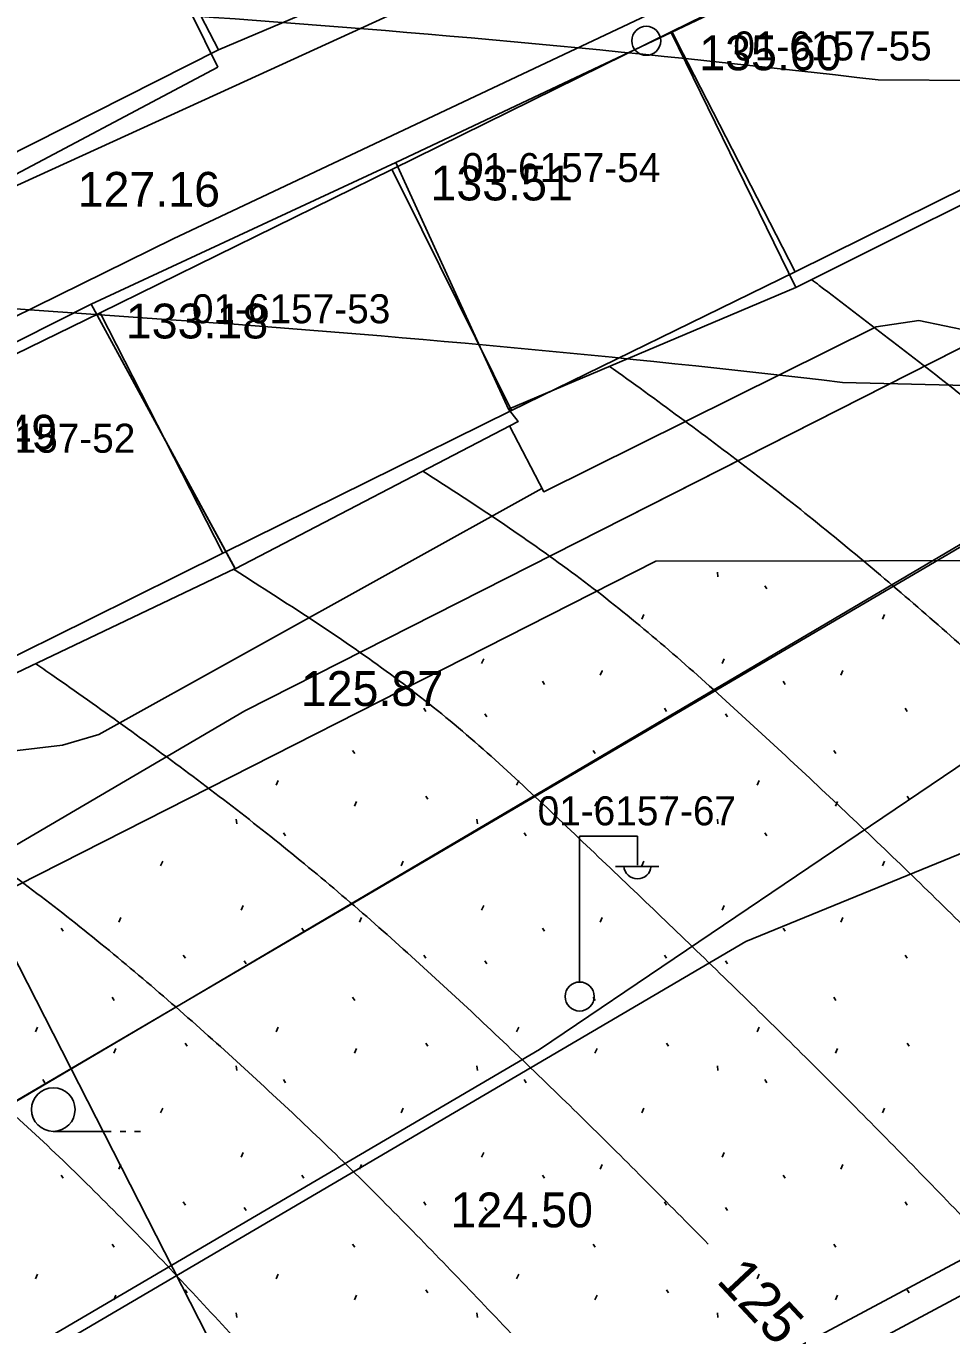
# Model space of a CAD drawing. Extents: x 412225 to 413380, y 4456471 to 4457189.
# Drawn here: x 413177.43 to 413209.31, y 4456910.02 to 4456954.77 of the extents above; entities that cross this region are included whole.
import ezdxf

# ---------------------------------------------------------------- set-up
doc = ezdxf.new("R2010")
doc.units = 0
for name, color, linetype in [('0_HALİHAZIR', 7, 'Continuous'), ('0_KADASTRO', 7, 'Continuous'), ('Level 28', 7, 'Continuous'), ('Level 41', 7, 'Continuous'), ('Level 54', 7, 'Continuous'), ('Level 62', 7, 'Continuous')]:
    doc.layers.add(name, color=color, linetype=linetype)

msp = doc.modelspace()

# ---------------------------------------------------------------- linework, layer by layer
at = {"layer": '0_HALİHAZIR'}
for p, q in [((413196.504, 4456921.836), (413196.504, 4456926.836)), ((413196.504, 4456926.836), (413198.504, 4456926.836)), ((413198.504, 4456925.836), (413198.504, 4456926.836)), ((413197.744, 4456925.796), (413199.244, 4456925.796)), ((413178.371, 4456916.664), (413180.371, 4456916.664)), ((413180.671, 4456916.664), (413180.871, 4456916.664)), ((413181.171, 4456916.664), (413181.371, 4456916.664))]:
    msp.add_line(p, q, dxfattribs=at)
for points in [[(413123.313, 4456958.869), (413147.853, 4456969.572), (413186.385, 4456986.356), (413228.559, 4457003.82), (413241.893, 4457008.108), (413247.337, 4457009.731), (413259.938, 4457012.663), (413263.192, 4457012.504), (413265.897, 4457011.921), (413267.931, 4457011.326), (413270.476, 4457009.726), (413271.805, 4457008.363), (413272.962, 4457005.423), (413276.256, 4456997.311), (413263.927, 4456990.427), (413240.818, 4456979.043), (413221.68, 4456969.657), (413185.059, 4456952.9), (413159.54, 4456941.245), (413144.058, 4456932.257)], [(413116.331, 4456890.028), (413109.045, 4456905.121), (413108.991, 4456905.765), (413109.992, 4456907.421), (413126.015, 4456916.948), (413149.238, 4456931.044), (413182.504, 4456947.427), (413224.116, 4456967.077), (413251.948, 4456979.916), (413284.849, 4456997.867), (413288.746, 4456999.833), (413289.324, 4456999.738), (413290.714, 4456998.84), (413297.791, 4456990.684), (413298.627, 4456989.752), (413299.176, 4456988.774), (413299.696, 4456986.572), (413302.643, 4456956.644), (413306.199, 4456930.297), (413307.622, 4456924.066)], [(413308.439, 4456995.203), (413040.966, 4456837.39), (412966.32, 4456784.092)], [(413213.538, 4456950.536), (413215.284, 4456947.785), (413214.78, 4456946.611), (413211.513, 4456944.474), (413209.976, 4456944.245), (413208.201, 4456944.619), (413206.734, 4456944.402), (413195.273, 4456938.71), (413194.096, 4456940.979)], [(413195.212, 4456938.826), (413179.935, 4456930.346), (413178.685, 4456929.979), (413176.939, 4456929.774), (413176.323, 4456932.102)], [(413101.589, 4456792.443), (413098.903, 4456797.22), (413080.986, 4456840.51), (413124.68, 4456865.219), (413175.605, 4456894.045), (413228.652, 4456922.382), (413248.055, 4456932.336), (413262.23, 4456891.913), (413262.792, 4456889.108), (413224.6, 4456867.435), (413186.768, 4456846.773), (413140.241, 4456816.307), (413141.746, 4456812.452)]]:
    msp.add_lwpolyline(points, dxfattribs=at)
for points in [[(413184.039, 4456953.351), (413179.605, 4456962.341), (413176.027, 4456960.261), (413171.353, 4456957.517), (413175.927, 4456949.048)], [(413199.67, 4456954.547), (413203.964, 4456945.748), (413213.538, 4456950.536), (413212.905, 4456952.042), (413209.781, 4456958.258), (413209.253, 4456959.099)], [(413199.67, 4456954.547), (413190.178, 4456950.06), (413194.066, 4456941.564), (413203.964, 4456945.748)], [(413194.066, 4456941.564), (413194.398, 4456941.136), (413184.643, 4456936.059), (413179.679, 4456945.184), (413190.178, 4456950.06)], [(413175.95, 4456932.7), (413176.323, 4456932.102), (413184.638, 4456936.068), (413179.679, 4456945.184), (413172.311, 4456941.47)]]:
    msp.add_lwpolyline(points, close=True, dxfattribs=at)
for centre, radius in [((413198.809, 4456954.257), 0.5), ((413196.514, 4456921.312), 0.5), ((413178.371, 4456917.414), 0.75)]:
    msp.add_circle(centre, radius, dxfattribs=at)
msp.add_arc((413198.504, 4456925.84), 0.474, 184.8384, 355.1464, dxfattribs=at)
for points in [[(413261.571, 4456886.638), (413261.004, 4456888.007), (413259.482, 4456890.566), (413257.716, 4456892.991), (413255.892, 4456895.372), (413254.026, 4456897.72), (413252.118, 4456900.035), (413250.173, 4456902.319), (413248.205, 4456904.582), (413246.209, 4456906.822), (413244.179, 4456909.03), (413242.115, 4456911.207), (413240.027, 4456913.362), (413237.932, 4456915.508), (413235.836, 4456917.655), (413233.741, 4456919.803), (413231.648, 4456921.952), (413229.556, 4456924.102), (413227.463, 4456926.251), (413225.353, 4456928.383), (413223.2, 4456930.471), (413220.998, 4456932.507), (413218.753, 4456934.497), (413216.485, 4456936.46), (413214.192, 4456938.395), (413211.871, 4456940.295), (413209.523, 4456942.162), (413207.153, 4456944.001), (413204.772, 4456945.826), (413204.514, 4456946.022)], [(413234.51, 4456907.826), (413232.483, 4456910.037), (413230.453, 4456912.245), (413228.418, 4456914.45), (413226.38, 4456916.652), (413224.337, 4456918.849), (413222.289, 4456921.04), (413220.233, 4456923.225), (413218.154, 4456925.388), (413216.037, 4456927.512), (413213.872, 4456929.588), (413211.667, 4456931.623), (413209.433, 4456933.624), (413207.168, 4456935.591), (413204.861, 4456937.508), (413202.508, 4456939.368), (413200.111, 4456941.17), (413197.685, 4456942.935), (413197.545, 4456943.035)], [(413246.707, 4456878.454), (413246.536, 4456879.066), (413245.323, 4456881.575), (413243.396, 4456883.871), (413241.538, 4456886.226), (413239.693, 4456888.592), (413237.877, 4456890.979), (413236.108, 4456893.402), (413234.378, 4456895.852), (413232.652, 4456898.305), (413230.882, 4456900.727), (413229.029, 4456903.084), (413227.095, 4456905.375), (413225.095, 4456907.61), (413223.064, 4456909.818), (413221.019, 4456912.014), (413218.968, 4456914.202), (413216.908, 4456916.383), (413214.838, 4456918.555), (413212.754, 4456920.713), (413210.647, 4456922.848), (413208.513, 4456924.956), (413206.351, 4456927.036), (413204.168, 4456929.093), (413201.965, 4456931.13), (413199.729, 4456933.129), (413197.42, 4456935.039), (413195.014, 4456936.821), (413192.532, 4456938.503), (413191.11, 4456939.425)], [(413221.76, 4456900.646), (413219.768, 4456902.888), (413217.763, 4456905.12), (413215.739, 4456907.335), (413213.696, 4456909.531), (413211.636, 4456911.712), (413209.56, 4456913.878), (413207.469, 4456916.029), (413205.359, 4456918.161), (413203.229, 4456920.274), (413201.081, 4456922.368), (413198.92, 4456924.449), (413196.749, 4456926.519), (413194.569, 4456928.581), (413192.332, 4456930.576), (413189.99, 4456932.422), (413187.533, 4456934.137), (413185.013, 4456935.766), (413184.585, 4456936.043)], [(413200.943, 4456912.778), (413198.833, 4456914.911), (413196.705, 4456917.025), (413194.552, 4456919.114), (413192.371, 4456921.174), (413190.156, 4456923.197), (413187.892, 4456925.163), (413185.57, 4456927.061), (413183.194, 4456928.891), (413180.773, 4456930.662), (413178.325, 4456932.397), (413177.762, 4456932.788)], [(413224.278, 4456824.774), (413224.586, 4456827.757), (413224.842, 4456830.745), (413225.032, 4456833.739), (413225.186, 4456836.735), (413225.319, 4456839.732), (413225.449, 4456842.729), (413225.589, 4456845.726), (413225.515, 4456848.709), (413225.197, 4456851.67), (413224.591, 4456854.607), (413223.938, 4456857.535), (413223.355, 4456860.476), (413223.012, 4456863.442), (413223.029, 4456866.412), (413223.303, 4456869.393), (413223.542, 4456872.373), (413223.139, 4456875.227), (413222.029, 4456877.864), (413220.305, 4456880.308), (413218.429, 4456882.648), (413216.528, 4456884.969), (413214.602, 4456887.269), (413212.649, 4456889.547), (413210.67, 4456891.801), (413208.672, 4456894.039), (413206.663, 4456896.267), (413204.648, 4456898.489), (413202.62, 4456900.7), (413200.577, 4456902.897), (413198.522, 4456905.082), (413196.46, 4456907.262), (413194.397, 4456909.439), (413192.326, 4456911.61), (413190.234, 4456913.759), (413188.105, 4456915.872), (413185.93, 4456917.938), (413183.713, 4456919.959), (413181.454, 4456921.931), (413179.137, 4456923.835), (413176.753, 4456925.652), (413174.301, 4456927.378), (413171.794, 4456929.025), (413170.314, 4456929.953)], [(413213.963, 4456822.444), (413214.138, 4456825.439), (413214.35, 4456828.431), (413214.609, 4456831.419), (413214.896, 4456834.406), (413215.187, 4456837.391), (413215.459, 4456840.379), (413215.702, 4456843.369), (413215.89, 4456846.363), (413215.986, 4456849.359), (413215.902, 4456852.351), (413215.603, 4456855.327), (413215.186, 4456858.297), (413214.839, 4456861.27), (413214.626, 4456864.259), (413214.366, 4456867.24), (413213.783, 4456870.145), (413212.802, 4456872.957), (413211.497, 4456875.651), (413210.02, 4456878.259), (413208.43, 4456880.801), (413206.783, 4456883.308), (413205.129, 4456885.811), (413203.46, 4456888.304), (413201.729, 4456890.751), (413199.866, 4456893.094), (413197.889, 4456895.347), (413195.843, 4456897.541), (413193.787, 4456899.725), (413191.726, 4456901.906), (413189.669, 4456904.089), (413187.62, 4456906.281), (413185.583, 4456908.483), (413183.552, 4456910.691), (413181.494, 4456912.873), (413179.382, 4456915.002), (413177.204, 4456917.063), (413174.929, 4456919.013), (413172.517, 4456920.773), (413169.965, 4456922.335), (413167.313, 4456923.735), (413164.625, 4456925.066), (413162.694, 4456925.984)], [(413202.109, 4456818.426), (413202.386, 4456818.766), (413203.599, 4456821.315), (413204.112, 4456824.25), (413204.425, 4456827.233), (413204.725, 4456830.217), (413205.053, 4456833.199), (413205.356, 4456836.184), (413205.645, 4456839.17), (413205.928, 4456842.156), (413206.204, 4456845.144), (413206.462, 4456848.133), (413206.68, 4456851.124), (413206.802, 4456854.12), (413206.727, 4456857.108), (413206.569, 4456860.1), (413206.221, 4456863.075), (413205.623, 4456865.969), (413204.605, 4456868.762), (413203.261, 4456871.437), (413201.804, 4456874.06), (413200.324, 4456876.669), (413198.846, 4456879.28), (413197.344, 4456881.876), (413195.78, 4456884.435), (413194.136, 4456886.942), (413192.403, 4456889.39), (413190.59, 4456891.778), (413188.703, 4456894.109), (413186.75, 4456896.386), (413184.752, 4456898.623), (413182.737, 4456900.845), (413180.736, 4456903.08), (413178.763, 4456905.34), (413176.812, 4456907.619), (413174.861, 4456909.897), (413172.839, 4456912.11), (413170.651, 4456914.137), (413168.297, 4456915.978), (413165.827, 4456917.681), (413163.344, 4456919.364), (413160.859, 4456921.046), (413158.374, 4456922.726), (413157.593, 4456923.254)], [(413185.041, 4456825.516), (413184.865, 4456828.511), (413184.709, 4456831.506), (413184.582, 4456834.504), (413184.566, 4456837.501), (413184.755, 4456840.482), (413185.195, 4456843.441), (413185.816, 4456846.375), (413186.471, 4456849.302), (413187.02, 4456852.247), (413187.379, 4456855.217), (413187.478, 4456858.207), (413187.289, 4456861.187), (413186.83, 4456864.143), (413186.153, 4456867.062), (413185.337, 4456869.947), (413184.414, 4456872.8), (413183.4, 4456875.622), (413182.157, 4456878.336), (413180.573, 4456880.826), (413178.63, 4456883.087), (413176.485, 4456885.183), (413174.317, 4456887.257), (413172.212, 4456889.39), (413170.207, 4456891.616), (413168.296, 4456893.927), (413166.447, 4456896.289), (413164.633, 4456898.679), (413162.836, 4456901.081), (413161.013, 4456903.463), (413159.114, 4456905.781), (413157.112, 4456908.012), (413155.014, 4456910.154), (413152.817, 4456912.193), (413150.5, 4456914.086), (413148.049, 4456915.802), (413145.487, 4456917.358), (413142.861, 4456918.806), (413140.095, 4456919.757), (413137.24, 4456920.427), (413134.82, 4456921.48), (413134.285, 4456921.968)], [(413195.36, 4456833.825), (413195.707, 4456836.805), (413196.053, 4456839.785), (413196.398, 4456842.765), (413196.749, 4456845.745), (413197.103, 4456848.724), (413197.452, 4456851.703), (413197.788, 4456854.684), (413197.997, 4456857.673), (413197.681, 4456860.563), (413196.858, 4456863.38), (413195.607, 4456866.106), (413194.335, 4456868.823), (413193.05, 4456871.534), (413191.723, 4456874.224), (413190.325, 4456876.877), (413188.829, 4456879.475), (413187.224, 4456882.006), (413185.524, 4456884.477), (413183.758, 4456886.901), (413181.952, 4456889.296), (413180.116, 4456891.669), (413178.262, 4456894.028), (413176.4, 4456896.38), (413174.536, 4456898.73), (413172.67, 4456901.08), (413170.798, 4456903.424), (413168.91, 4456905.755), (413166.986, 4456908.056), (413164.927, 4456910.224), (413162.718, 4456912.235), (413160.362, 4456914.09), (413157.949, 4456915.872), (413155.499, 4456917.602), (413153.007, 4456919.271), (413150.481, 4456920.899)]]:
    msp.add_spline(points, degree=3, dxfattribs=at)
at = {"layer": '0_KADASTRO'}
for points in [[(413179.924, 4456961.919), (413184.319, 4456964.273), (413186.736, 4456965.725), (413189.893, 4456967.406), (413191.895, 4456968.468), (413192.132, 4456968.011), (413192.54, 4456967.199), (413196.421, 4456959.566), (413196.577, 4456959.259), (413184.065, 4456953.948)], [(413171.31, 4456957.752), (413176.449, 4456960.209), (413176.537, 4456960.251), (413179.924, 4456961.919), (413184.065, 4456953.948), (413175.526, 4456949.638)], [(413199.693, 4456954.573), (413209.079, 4456959.19), (413209.489, 4456958.351), (413212.58, 4456952.025), (413213.147, 4456950.865), (413212.288, 4456950.42), (413211.116, 4456949.841), (413203.945, 4456946.299), (413200.245, 4456953.498), (413200.085, 4456953.81)], [(413190.04, 4456949.825), (413199.693, 4456954.573), (413200.085, 4456953.81), (413200.245, 4456953.498), (413203.945, 4456946.299), (413194.161, 4456941.515), (413190.449, 4456949.001)], [(413172.785, 4456930.957), (413176.183, 4456932.617), (413179.633, 4456934.325), (413184.212, 4456936.591), (413194.161, 4456941.515), (413203.945, 4456946.299), (413211.116, 4456949.841), (413212.288, 4456950.42), (413227.203, 4456920.401), (413188.699, 4456899.781), (413174.23, 4456928.127)], [(413179.992, 4456944.883), (413190.04, 4456949.825), (413190.449, 4456949.001), (413194.161, 4456941.515), (413184.212, 4456936.591)], [(413172.135, 4456941.048), (413179.992, 4456944.883), (413184.212, 4456936.591), (413179.633, 4456934.325), (413176.183, 4456932.617), (413175.707, 4456933.609)], [(413081.18, 4456863.89), (413117.11, 4456885.191), (413114.748, 4456889.381), (413112.325, 4456893.68), (413114.95, 4456895.426), (413121.901, 4456899.897), (413122.52, 4456900.295), (413129.339, 4456904.681), (413130.089, 4456905.163), (413137.659, 4456910.032), (413145.228, 4456914.9), (413152.798, 4456919.769), (413160.405, 4456924.498), (413163.636, 4456926.04), (413168.332, 4456928.282), (413168.13, 4456928.684), (413171.177, 4456930.172), (413172.785, 4456930.957), (413174.23, 4456928.127), (413188.699, 4456899.781), (413084.666, 4456842.03), (413081.416, 4456862.441)]]:
    msp.add_lwpolyline(points, close=True, dxfattribs=at)
msp.add_lwpolyline([(413101.802, 4456789.154), (413081.926, 4456838.759), (413084.666, 4456842.03), (413188.699, 4456899.781), (413227.203, 4456920.401), (413243.637, 4456929.202), (413244.91, 4456926.572), (413267.668, 4456885.105), (413263.645, 4456882.832), (413242.448, 4456870.545), (413228.112, 4456862.238), (413213.766, 4456853.922), (413193.383, 4456842.116), (413184.691, 4456837.083), (413183.689, 4456836.502), (413165.406, 4456825.906)], dxfattribs=at)
at = {"layer": 'Level 28'}
msp.add_line((413163.59, 4456918.265), (413199.14, 4456936.322), dxfattribs=at)
msp.add_lwpolyline([(413199.14, 4456936.322), (413280.207, 4456936.444)], dxfattribs=at)
at = {"layer": 'Level 41'}
for p, q in [((413202.172, 4456954.247), (413202.242, 4456954.14)), ((413201.263, 4456935.938), (413201.281, 4456935.778)), ((413202.893, 4456935.468), (413202.963, 4456935.361)), ((413198.656, 4456934.324), (413198.728, 4456934.484)), ((413206.949, 4456934.324), (413207.021, 4456934.484)), ((413193.135, 4456932.794), (413193.205, 4456932.954)), ((413201.428, 4456932.794), (413201.498, 4456932.954)), ((413195.23, 4456932.178), (413195.301, 4456932.072)), ((413197.218, 4456932.386), (413197.285, 4456932.537)), ((413197.285, 4456932.537), (413197.289, 4456932.546)), ((413203.523, 4456932.178), (413203.594, 4456932.072)), ((413205.511, 4456932.386), (413205.582, 4456932.546)), ((413191.145, 4456931.249), (413191.216, 4456931.142)), ((413199.438, 4456931.249), (413199.509, 4456931.142)), ((413207.731, 4456931.249), (413207.802, 4456931.142)), ((413193.244, 4456931.057), (413193.315, 4456930.95)), ((413201.537, 4456931.057), (413201.608, 4456930.95)), ((413188.689, 4456929.796), (413188.76, 4456929.689)), ((413196.982, 4456929.796), (413197.053, 4456929.689)), ((413205.275, 4456929.796), (413205.346, 4456929.689)), ((413186.048, 4456928.603), (413186.119, 4456928.762)), ((413194.341, 4456928.603), (413194.412, 4456928.762)), ((413202.634, 4456928.603), (413202.705, 4456928.762)), ((413182.987, 4456928.117), (413182.99, 4456928.112)), ((413191.212, 4456928.219), (413191.283, 4456928.112)), ((413199.505, 4456928.219), (413199.576, 4456928.112)), ((413207.798, 4456928.219), (413207.869, 4456928.112)), ((413188.747, 4456927.874), (413188.819, 4456928.034)), ((413197.04, 4456927.874), (413197.112, 4456928.034)), ((413205.333, 4456927.874), (413205.405, 4456928.034)), ((413184.677, 4456927.428), (413184.695, 4456927.268)), ((413192.97, 4456927.428), (413192.988, 4456927.268)), ((413201.263, 4456927.428), (413201.281, 4456927.268)), ((413186.307, 4456926.958), (413186.377, 4456926.851)), ((413194.6, 4456926.958), (413194.67, 4456926.851)), ((413202.893, 4456926.958), (413202.963, 4456926.851)), ((413182.07, 4456925.814), (413182.142, 4456925.974)), ((413190.363, 4456925.814), (413190.435, 4456925.974)), ((413198.656, 4456925.814), (413198.728, 4456925.974)), ((413206.949, 4456925.814), (413207.021, 4456925.974)), ((413184.842, 4456924.284), (413184.912, 4456924.444)), ((413193.135, 4456924.284), (413193.205, 4456924.444)), ((413201.428, 4456924.284), (413201.498, 4456924.444)), ((413178.644, 4456923.668), (413178.715, 4456923.562)), ((413180.632, 4456923.876), (413180.703, 4456924.036)), ((413186.937, 4456923.668), (413187.008, 4456923.562)), ((413188.925, 4456923.876), (413188.996, 4456924.036)), ((413195.23, 4456923.668), (413195.301, 4456923.562)), ((413197.218, 4456923.876), (413197.289, 4456924.036)), ((413203.523, 4456923.668), (413203.594, 4456923.562)), ((413205.511, 4456923.876), (413205.582, 4456924.036)), ((413182.852, 4456922.739), (413182.923, 4456922.632)), ((413191.145, 4456922.739), (413191.216, 4456922.632)), ((413199.438, 4456922.739), (413199.509, 4456922.632)), ((413207.731, 4456922.739), (413207.802, 4456922.632)), ((413184.951, 4456922.547), (413185.022, 4456922.44)), ((413193.244, 4456922.547), (413193.315, 4456922.44)), ((413201.537, 4456922.547), (413201.608, 4456922.44)), ((413180.396, 4456921.286), (413180.467, 4456921.179)), ((413188.689, 4456921.286), (413188.76, 4456921.179)), ((413196.982, 4456921.286), (413197.053, 4456921.179)), ((413205.275, 4456921.286), (413205.346, 4456921.179)), ((413177.755, 4456920.093), (413177.826, 4456920.252)), ((413186.048, 4456920.093), (413186.119, 4456920.252)), ((413194.341, 4456920.093), (413194.412, 4456920.252)), ((413202.634, 4456920.093), (413202.705, 4456920.252)), ((413182.919, 4456919.709), (413182.99, 4456919.602)), ((413191.212, 4456919.709), (413191.283, 4456919.602)), ((413199.505, 4456919.709), (413199.576, 4456919.602)), ((413207.798, 4456919.709), (413207.869, 4456919.602)), ((413180.454, 4456919.364), (413180.526, 4456919.524)), ((413188.747, 4456919.364), (413188.819, 4456919.524)), ((413197.04, 4456919.364), (413197.112, 4456919.524)), ((413205.333, 4456919.364), (413205.405, 4456919.524)), ((413184.677, 4456918.918), (413184.695, 4456918.758)), ((413192.97, 4456918.918), (413192.988, 4456918.758)), ((413201.263, 4456918.918), (413201.281, 4456918.758)), ((413178.014, 4456918.448), (413178.084, 4456918.341)), ((413186.307, 4456918.448), (413186.377, 4456918.341)), ((413194.6, 4456918.448), (413194.67, 4456918.341)), ((413202.893, 4456918.448), (413202.963, 4456918.341)), ((413182.07, 4456917.304), (413182.142, 4456917.464)), ((413190.363, 4456917.304), (413190.435, 4456917.464)), ((413198.656, 4456917.304), (413198.728, 4456917.464)), ((413206.949, 4456917.304), (413207.021, 4456917.464)), ((413184.842, 4456915.774), (413184.912, 4456915.934)), ((413193.135, 4456915.774), (413193.205, 4456915.934)), ((413201.428, 4456915.774), (413201.498, 4456915.934)), ((413178.644, 4456915.158), (413178.715, 4456915.052)), ((413180.632, 4456915.366), (413180.703, 4456915.526)), ((413186.937, 4456915.158), (413187.008, 4456915.052)), ((413188.925, 4456915.366), (413188.996, 4456915.526)), ((413195.23, 4456915.158), (413195.301, 4456915.052)), ((413197.218, 4456915.366), (413197.289, 4456915.526)), ((413203.523, 4456915.158), (413203.594, 4456915.052)), ((413205.511, 4456915.366), (413205.582, 4456915.526)), ((413182.852, 4456914.229), (413182.923, 4456914.122)), ((413191.145, 4456914.229), (413191.216, 4456914.122)), ((413199.438, 4456914.229), (413199.509, 4456914.122)), ((413207.731, 4456914.229), (413207.802, 4456914.122)), ((413184.951, 4456914.037), (413185.022, 4456913.93)), ((413193.244, 4456914.037), (413193.315, 4456913.93)), ((413201.537, 4456914.037), (413201.608, 4456913.93)), ((413180.396, 4456912.776), (413180.467, 4456912.669)), ((413188.689, 4456912.776), (413188.76, 4456912.669)), ((413196.982, 4456912.776), (413197.053, 4456912.669)), ((413205.275, 4456912.776), (413205.346, 4456912.669)), ((413177.755, 4456911.583), (413177.826, 4456911.742)), ((413186.048, 4456911.583), (413186.119, 4456911.742)), ((413194.341, 4456911.583), (413194.412, 4456911.742)), ((413202.634, 4456911.583), (413202.705, 4456911.742)), ((413182.919, 4456911.199), (413182.99, 4456911.092)), ((413191.212, 4456911.199), (413191.283, 4456911.092)), ((413199.505, 4456911.199), (413199.576, 4456911.092)), ((413207.798, 4456911.199), (413207.869, 4456911.092)), ((413180.454, 4456910.854), (413180.526, 4456911.014)), ((413188.747, 4456910.854), (413188.819, 4456911.014)), ((413197.04, 4456910.854), (413197.112, 4456911.014)), ((413205.333, 4456910.854), (413205.405, 4456911.014)), ((413184.677, 4456910.408), (413184.695, 4456910.248)), ((413192.97, 4456910.408), (413192.988, 4456910.248)), ((413201.263, 4456910.408), (413201.281, 4456910.248))]:
    msp.add_line(p, q, dxfattribs=at)
at = {"layer": 'Level 54'}
for p, q in [((413184.978, 4456931.155), (413237.647, 4456957.878)), ((413198.137, 4456937.832), (413237.647, 4456957.878)), ((413198.137, 4456937.832), (413237.647, 4456957.878)), ((413241.707, 4456950.983), (413195.132, 4456919.489)), ((413261.145, 4456947.298), (413202.236, 4456923.211))]:
    msp.add_line(p, q, dxfattribs=at)
for points in [[(413269.062, 4456971.728), (413239.677, 4456954.431), (413040.614, 4456837.658)], [(413184.978, 4456931.155), (413086.356, 4456873.302)], [(413092.502, 4456858.794), (413202.236, 4456923.211)], [(413195.132, 4456919.489), (413094.068, 4456860.203)]]:
    msp.add_lwpolyline(points, dxfattribs=at)
at = {"layer": 'Level 62'}
for p, q in [((413046.177, 4456954.113), (413182.426, 4456944.643)), ((413287.601, 4456952.452), (413206.803, 4456952.909)), ((413276.956, 4456940.715), (413205.575, 4456942.481))]:
    msp.add_line(p, q, dxfattribs=at)
for radius, start in [(500, 83.30227), (489.5, 83.3026)]:
    msp.add_arc((413148.487, 4456456.321), radius, start, 86.02426, dxfattribs=at)

# ---------------------------------------------------------------- texts
at = {"layer": '0_HALİHAZIR'}
for s, p in [('135.60', (413200.635, 4456953.242)), ('127.16 ', (413179.21, 4456948.537)), ('133.51', (413191.371, 4456948.755)), ('133.18', (413180.871, 4456943.997)), ('128.49', (413173.596, 4456940.165)), ('125.87 ', (413186.902, 4456931.328)), ('124.50 ', (413192.062, 4456913.356))]:
    msp.add_text(s, height=1.2, dxfattribs=at).set_placement(p)
msp.add_text('125', height=1.4, rotation=313.0679, dxfattribs=at).set_placement((413201.193, 4456911.487))
at = {"layer": '0_KADASTRO'}
for s, p in [('01-6157-55', (413201.808, 4456953.58)), ('01-6157-55', (413201.808, 4456953.58)), ('01-6157-54', (413192.455, 4456949.388)), ('01-6157-54', (413192.455, 4456949.388)), ('01-6157-53', (413183.148, 4456944.52)), ('01-6157-53', (413183.148, 4456944.52)), ('01-6157-52', (413174.359, 4456940.058)), ('01-6157-52', (413174.359, 4456940.058)), ('01-6157-67', (413195.064, 4456927.213)), ('01-6157-67', (413195.064, 4456927.213))]:
    msp.add_text(s, height=1, dxfattribs=at).set_placement(p)

doc.saveas('drawing.dxf')
